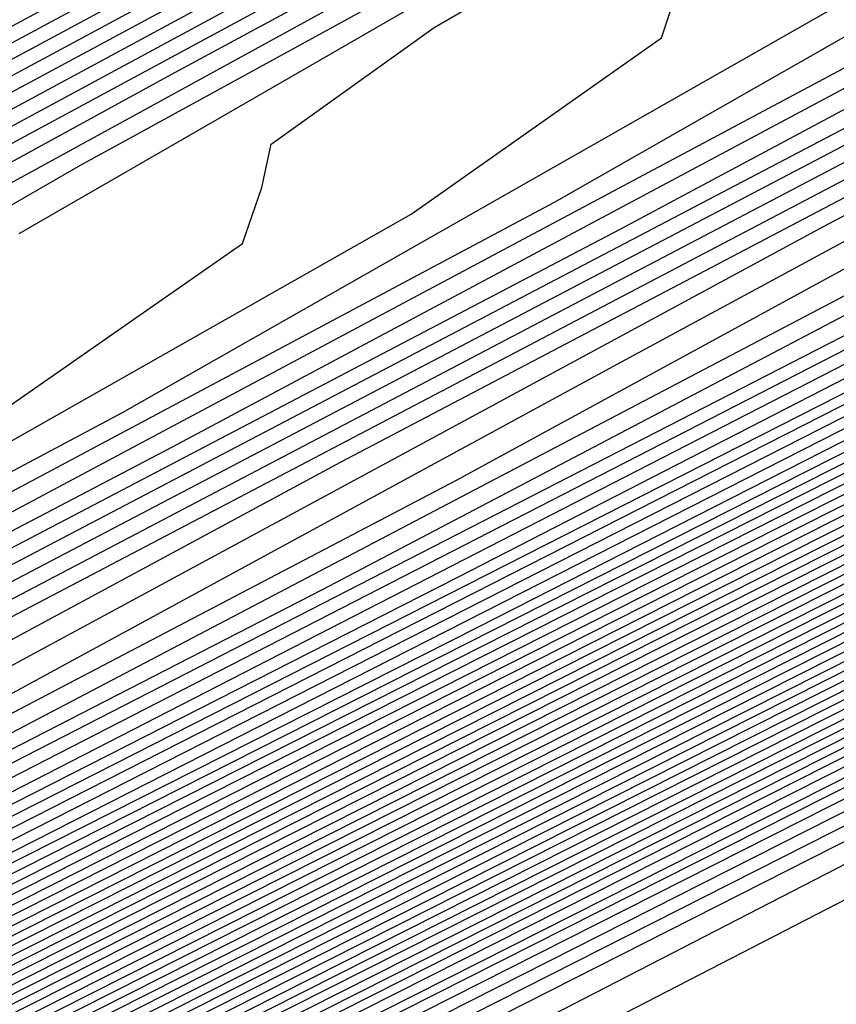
# Model space of a CAD drawing. Extents: x 3249832 to 3255657, y 13789405 to 13793316.
# Tile 518 of 656: x 3254744.72 to 3254746.1, y 13790603.01 to 13790604.67. Entities that reach past the tile are written whole.
import ezdxf

# ---------------------------------------------------------------- set-up
doc = ezdxf.new("R2010")
doc.units = 0
doc.header["$LTSCALE"] = 100
doc.header["$MEASUREMENT"] = 0
for name, color, linetype in [('GRATIO_CON', 10, 'CONTINUOUS'), ('GRATIO_ICON', 7, 'CONTINUOUS'), ('TARGETS_EAST', 7, 'CONTINUOUS')]:
    doc.layers.add(name, color=color, linetype=linetype)

# ---------------------------------------------------------------- blocks, each defined once
blk = doc.blocks.new('Gratio_032316_contours')
at = {"layer": 'GRATIO_CON', "color": 1, "linetype": 'Continuous', "flags": 128}
for points in [[(3254683.6989, 13790572.2469), (3254696.2032, 13790578.3589), (3254706.8246, 13790583.566), (3254712.7593, 13790586.4789), (3254714.9457, 13790587.5545), (3254715.2583, 13790587.7108), (3254715.2588, 13790587.7131), (3254715.2597, 13790587.7142), (3254715.2608, 13790587.7142), (3254715.4392, 13790587.7994), (3254716.6808, 13790588.4013), (3254720.0486, 13790590.0376), (3254726.0729, 13790592.9684), (3254733.1528, 13790596.423), (3254739.1543, 13790599.3726), (3254742.478, 13790601.0454), (3254743.6606, 13790601.6961), (3254743.7731, 13790601.8359), (3254743.968, 13790602.0204), (3254745.7228, 13790602.9823), (3254750.5964, 13790605.4984), (3254759.3952, 13790609.9692), (3254769.9155, 13790615.2897), (3254779.2011, 13790619.9784)], [(3254685.0569, 13790572.928), (3254697.0206, 13790578.7757), (3254707.1829, 13790583.7577), (3254712.8609, 13790586.5447), (3254714.9528, 13790587.5738), (3254715.2519, 13790587.7234), (3254715.2526, 13790587.7256), (3254715.2535, 13790587.7267), (3254715.2546, 13790587.7269), (3254715.4116, 13790587.8019), (3254716.504, 13790588.3314), (3254719.4671, 13790589.7711), (3254724.7673, 13790592.3496), (3254730.9962, 13790595.389), (3254736.2764, 13790597.9841), (3254739.2006, 13790599.4558), (3254740.241, 13790600.0283), (3254740.3401, 13790600.1513), (3254740.5571, 13790600.3366), (3254742.4197, 13790601.3437), (3254747.5727, 13790603.994), (3254756.8668, 13790608.711), (3254767.9759, 13790614.3273), (3254777.7802, 13790619.2776)], [(3254687.7729, 13790574.2901), (3254698.6554, 13790579.6094), (3254707.8993, 13790584.1411), (3254713.0642, 13790586.6762), (3254714.9671, 13790587.6123), (3254715.2393, 13790587.7484), (3254715.24, 13790587.7505), (3254715.241, 13790587.7518), (3254715.2422, 13790587.7521), (3254715.3565, 13790587.8068), (3254716.1504, 13790588.1917), (3254718.3039, 13790589.238), (3254722.156, 13790591.112), (3254726.683, 13790593.3209), (3254730.5206, 13790595.207), (3254732.6458, 13790596.2766), (3254733.4019, 13790596.6927), (3254733.4739, 13790596.7821), (3254733.7351, 13790596.969), (3254735.8135, 13790598.0666), (3254741.5253, 13790600.9852), (3254751.8099, 13790606.1945), (3254764.0967, 13790612.4024), (3254774.9383, 13790617.8759)], [(3254689.131, 13790574.9712), (3254699.4729, 13790580.0262), (3254708.2575, 13790584.3328), (3254713.1658, 13790586.742), (3254714.9742, 13790587.6316), (3254715.2329, 13790587.761), (3254715.2337, 13790587.763), (3254715.2348, 13790587.7643), (3254715.2359, 13790587.7648), (3254715.3289, 13790587.8092), (3254715.9737, 13790588.1218), (3254717.7224, 13790588.9714), (3254720.8504, 13790590.4932), (3254724.5264, 13790592.2869), (3254727.6426, 13790593.8185), (3254729.3684, 13790594.687), (3254729.9824, 13790595.0249), (3254730.0409, 13790595.0975), (3254730.3242, 13790595.2852), (3254732.5104, 13790596.428), (3254738.5016, 13790599.4807), (3254749.2814, 13790604.9363), (3254762.1571, 13790611.44), (3254773.5174, 13790617.1751)], [(3254690.489, 13790575.6522), (3254700.2903, 13790580.443), (3254708.6157, 13790584.5245), (3254713.2674, 13790586.8077), (3254714.9813, 13790587.6509), (3254715.2266, 13790587.7735), (3254715.2275, 13790587.7755), (3254715.2286, 13790587.7768), (3254715.2297, 13790587.7774), (3254715.3013, 13790587.8117), (3254715.7969, 13790588.0519), (3254717.1408, 13790588.7049), (3254719.5447, 13790589.8744), (3254722.3699, 13790591.2529), (3254724.7647, 13790592.4299), (3254726.091, 13790593.0974), (3254726.5629, 13790593.3571), (3254726.6078, 13790593.4129), (3254726.9132, 13790593.6014), (3254729.2072, 13790594.7894), (3254735.4779, 13790597.9763), (3254746.753, 13790603.6781), (3254760.2175, 13790610.4776), (3254772.0965, 13790616.4743)], [(3254744.2245, 13790602.4199), (3254758.2779, 13790609.5152), (3254770.6755, 13790615.7735), (3254778.4112, 13790619.6827)], [(3254687.5981, 13790574.316), (3254694.5631, 13790577.6954), (3254702.7425, 13790581.6935), (3254709.6903, 13790585.0996), (3254713.5723, 13790587.005), (3254715.0027, 13790587.7087), (3254715.2076, 13790587.8111), (3254715.2155, 13790587.8162), (3254715.2646, 13790587.8408), (3254715.3952, 13790587.9046), (3254715.6275, 13790588.0179), (3254715.8997, 13790588.1512), (3254716.1297, 13790588.2654), (3254716.6303, 13790588.5199), (3254719.2939, 13790589.8681), (3254726.4082, 13790593.462), (3254739.168, 13790599.9031), (3254754.3988, 13790607.5903), (3254767.8337, 13790614.3719), (3254776.2164, 13790618.6078)], [(3254651.0069, 13790556.9616), (3254655.5123, 13790559.1072), (3254661.3217, 13790561.894), (3254668.1197, 13790565.1602), (3254674.8023, 13790568.3631), (3254680.0684, 13790570.8643), (3254683.1747, 13790572.3015), (3254685.6089, 13790573.4148), (3254689.4165, 13790575.2204), (3254695.9211, 13790578.3765), (3254703.5599, 13790582.1103), (3254710.0485, 13790585.2913), (3254713.674, 13790587.0708), (3254715.0098, 13790587.728), (3254715.2012, 13790587.8237), (3254715.5767, 13790588.0145), (3254718.1988, 13790589.3384), (3254725.3135, 13790592.9288), (3254738.0825, 13790599.3724), (3254753.3307, 13790607.0675), (3254766.7985, 13790613.8657), (3254775.2332, 13790618.1281)], [(3254651.9652, 13790557.4392), (3254656.6382, 13790559.6653), (3254662.6638, 13790562.5558), (3254669.7147, 13790565.9438), (3254676.6453, 13790569.2668), (3254682.1055, 13790571.8639), (3254685.3036, 13790573.3493), (3254687.6804, 13790574.4392), (3254691.2349, 13790576.1249), (3254697.2791, 13790579.0576), (3254704.3773, 13790582.5271), (3254710.4067, 13790585.483), (3254713.7756, 13790587.1366), (3254715.0169, 13790587.7472), (3254715.1948, 13790587.8363), (3254715.5637, 13790588.0238), (3254718.1399, 13790589.3246), (3254725.1298, 13790592.8522), (3254737.6771, 13790599.1838), (3254752.6727, 13790606.7516), (3254765.9448, 13790613.4511), (3254774.3039, 13790617.6754)], [(3254652.9236, 13790557.9168), (3254657.7641, 13790560.2233), (3254664.0059, 13790563.2177), (3254671.3097, 13790566.7274), (3254678.4883, 13790570.1706), (3254684.1427, 13790572.8635), (3254687.4325, 13790574.3972), (3254689.7518, 13790575.4635), (3254693.0532, 13790577.0293), (3254698.6371, 13790579.7386), (3254705.1948, 13790582.9439), (3254710.7649, 13790585.6747), (3254713.8772, 13790587.2023), (3254715.024, 13790587.7665), (3254715.1884, 13790587.8489), (3254715.5508, 13790588.0331), (3254718.0809, 13790589.3107), (3254724.9462, 13790592.7755), (3254737.2717, 13790598.9953), (3254752.0148, 13790606.4357), (3254765.0911, 13790613.0365), (3254773.3746, 13790617.2228)], [(3254651.3, 13790557.2133), (3254654.8403, 13790558.872), (3254660.0158, 13790561.3394), (3254666.6901, 13790564.5414), (3254674.4997, 13790568.2945), (3254682.1743, 13790571.9781), (3254688.2171, 13790574.8626), (3254691.6904, 13790576.4929), (3254693.8947, 13790577.5121), (3254696.69, 13790578.8381), (3254701.3532, 13790581.1008), (3254706.8296, 13790583.7776), (3254711.4814, 13790586.0581), (3254714.0805, 13790587.3339), (3254715.0382, 13790587.8051), (3254715.1756, 13790587.8741), (3254715.5248, 13790588.0517), (3254717.9631, 13790589.2831), (3254724.5788, 13790592.6221), (3254736.4608, 13790598.6182), (3254750.699, 13790605.8039), (3254763.3837, 13790612.2073), (3254771.5159, 13790616.3175)], [(3254652.1439, 13790557.6356), (3254655.7986, 13790559.3495), (3254661.1417, 13790561.8975), (3254668.0321, 13790565.2032), (3254676.0946, 13790569.078), (3254684.0173, 13790572.8819), (3254690.2542, 13790575.8622), (3254693.8193, 13790577.5407), (3254695.9661, 13790578.5364), (3254698.5083, 13790579.7426), (3254702.7112, 13790581.7819), (3254707.647, 13790584.1944), (3254711.8396, 13790586.2498), (3254714.1821, 13790587.3996), (3254715.0454, 13790587.8244), (3254715.1692, 13790587.8867), (3254715.5119, 13790588.061), (3254717.9042, 13790589.2693), (3254724.3952, 13790592.5454), (3254736.0554, 13790598.4297), (3254750.0411, 13790605.488), (3254762.53, 13790611.7927), (3254770.5866, 13790615.8649), (3254774.8217, 13790618.021)], [(3254692.2914, 13790576.8618), (3254695.9482, 13790578.5886), (3254698.0375, 13790579.5607), (3254700.3267, 13790580.647), (3254704.0693, 13790582.4629), (3254708.4644, 13790584.6112), (3254712.1978, 13790586.4415), (3254714.2838, 13790587.4654), (3254715.0525, 13790587.8436), (3254715.1628, 13790587.899), (3254715.1638, 13790587.9005), (3254715.1651, 13790587.902), (3254715.1662, 13790587.9033), (3254715.5018, 13790588.0733), (3254717.8471, 13790589.2573), (3254724.2124, 13790592.4695), (3254735.6502, 13790598.2414), (3254749.3832, 13790605.1722), (3254761.6763, 13790611.3781), (3254769.6572, 13790615.4123), (3254773.9041, 13790617.5743)], [(3254687.7034, 13790574.6894), (3254694.3286, 13790577.8614), (3254698.0771, 13790579.6365), (3254700.109, 13790580.5851), (3254702.1451, 13790581.5514), (3254705.4273, 13790583.144), (3254709.2818, 13790585.0281), (3254712.556, 13790586.6332), (3254714.3854, 13790587.5311), (3254715.0596, 13790587.8629), (3254715.1564, 13790587.9115), (3254715.1574, 13790587.913), (3254715.1587, 13790587.9145), (3254715.1597, 13790587.9158), (3254715.4888, 13790588.0826), (3254717.7882, 13790589.2435), (3254724.0287, 13790592.3929), (3254735.2448, 13790598.0529), (3254748.7253, 13790604.8563), (3254760.8226, 13790610.9635), (3254768.7279, 13790614.9597), (3254772.9866, 13790617.1276)], [(3254691.3894, 13790576.4969), (3254698.4029, 13790579.8606), (3254702.3349, 13790581.7322), (3254704.2518, 13790582.6337), (3254705.7818, 13790583.3603), (3254708.1433, 13790584.5061), (3254710.9167, 13790585.8617), (3254713.2724, 13790587.0166), (3254714.5887, 13790587.6627), (3254715.0738, 13790587.9014), (3254715.1436, 13790587.9366), (3254715.1446, 13790587.938), (3254715.1458, 13790587.9395), (3254715.1469, 13790587.941), (3254715.4628, 13790588.1013), (3254717.6703, 13790589.2159), (3254723.6614, 13790592.2395), (3254734.4339, 13790597.6758), (3254747.4094, 13790604.2245), (3254759.1152, 13790610.1344), (3254766.8692, 13790614.0544), (3254771.1515, 13790616.2343)], [(3254684.0695, 13790572.9958), (3254693.2324, 13790577.4007), (3254700.4401, 13790580.8601), (3254704.4638, 13790582.78), (3254706.3233, 13790583.658), (3254707.6001, 13790584.2647), (3254709.5014, 13790585.1872), (3254711.7343, 13790586.2788), (3254713.6314, 13790587.2092), (3254714.6921, 13790587.7304), (3254715.0837, 13790587.9238), (3254715.1405, 13790587.9531), (3254715.4499, 13790588.1105), (3254717.6114, 13790589.2021), (3254723.4777, 13790592.1629), (3254734.0285, 13790597.4873), (3254746.7515, 13790603.9086), (3254758.2615, 13790609.7198), (3254765.9399, 13790613.6018), (3254770.2339, 13790615.7876), (3254772.3576, 13790616.8983)], [(3254685.6645, 13790573.7793), (3254695.0754, 13790578.3044), (3254702.4773, 13790581.8597), (3254706.5928, 13790583.8279), (3254708.3947, 13790584.6823), (3254709.4185, 13790585.1691), (3254710.8594, 13790585.8683), (3254712.5517, 13790586.6956), (3254713.9896, 13790587.4009), (3254714.7937, 13790587.7962), (3254715.0908, 13790587.9432), (3254715.1341, 13790587.9658), (3254715.4369, 13790588.1198), (3254717.5524, 13790589.1883), (3254723.294, 13790592.0862), (3254733.6231, 13790597.2988), (3254746.0936, 13790603.5927), (3254757.4078, 13790609.3052), (3254765.0105, 13790613.1491), (3254769.3164, 13790615.3409), (3254771.4825, 13790616.4728)], [(3254687.2595, 13790574.5629), (3254696.9184, 13790579.2082), (3254704.5144, 13790582.8593), (3254708.7217, 13790584.8757), (3254710.4661, 13790585.7067), (3254711.2369, 13790586.0736), (3254712.2174, 13790586.5494), (3254713.3691, 13790587.1124), (3254714.3478, 13790587.5926), (3254714.8953, 13790587.862), (3254715.0978, 13790587.9625), (3254715.1276, 13790587.9785), (3254715.4239, 13790588.1292), (3254717.4935, 13790589.1745), (3254723.1104, 13790592.0095), (3254733.2176, 13790597.1102), (3254745.4357, 13790603.2768), (3254756.5541, 13790608.8906), (3254764.0812, 13790612.6965), (3254768.3988, 13790614.8943), (3254770.6075, 13790616.0472), (3254771.7108, 13790616.6657)], [(3254690.4495, 13790576.13), (3254700.6044, 13790581.0157), (3254708.5888, 13790584.8585), (3254712.9795, 13790586.9715), (3254714.609, 13790587.7553), (3254714.8736, 13790587.8824), (3254714.9335, 13790587.9115), (3254715.004, 13790587.9462), (3254715.0642, 13790587.9761), (3254715.0986, 13790587.9937), (3254715.112, 13790588.0013), (3254715.1148, 13790588.0038), (3254715.3979, 13790588.1479), (3254717.3756, 13790589.147), (3254722.743, 13790591.8562), (3254732.4068, 13790596.7332), (3254744.1198, 13790602.645), (3254754.8468, 13790608.0614), (3254762.2225, 13790611.7913), (3254766.5637, 13790614.0009), (3254768.8573, 13790615.1961), (3254770.0169, 13790615.8415), (3254770.6619, 13790616.237), (3254771.3382, 13790616.6417)], [(3254691.3246, 13790576.5671), (3254701.2561, 13790581.3455), (3254709.0349, 13790585.09), (3254713.3077, 13790587.1475), (3254714.8826, 13790587.9066), (3254715.1084, 13790588.0164), (3254715.3849, 13790588.1572), (3254717.3167, 13790589.1332), (3254722.5594, 13790591.7795), (3254732.0013, 13790596.5446), (3254743.4619, 13790602.3291), (3254753.9931, 13790607.6468), (3254761.2932, 13790611.3386), (3254765.6461, 13790613.5543), (3254767.9823, 13790614.7706), (3254769.17, 13790615.4294), (3254769.8305, 13790615.8319), (3254770.5233, 13790616.2441), (3254771.6468, 13790616.8582)], [(3254692.0922, 13790576.9523), (3254701.7295, 13790581.5891), (3254709.2424, 13790585.2057), (3254713.3647, 13790587.1907), (3254714.8842, 13790587.9231), (3254715.102, 13790588.0291), (3254715.3719, 13790588.1666), (3254717.2577, 13790589.1194), (3254722.3757, 13790591.7029), (3254731.5959, 13790596.3561), (3254742.804, 13790602.0133), (3254753.1394, 13790607.2322), (3254760.3638, 13790610.886), (3254764.7286, 13790613.1076), (3254767.1072, 13790614.345), (3254768.3231, 13790615.0173), (3254768.9992, 13790615.4268), (3254769.7083, 13790615.8466), (3254770.8588, 13790616.474), (3254772.2008, 13790617.2017)], [(3254683.086, 13790572.6396), (3254692.8597, 13790577.3375), (3254702.2029, 13790581.8327), (3254709.4499, 13790585.3213), (3254713.4218, 13790587.234), (3254714.8858, 13790587.9396), (3254715.0956, 13790588.0417), (3254715.359, 13790588.1759), (3254717.1988, 13790589.1056), (3254722.192, 13790591.6262), (3254731.1905, 13790596.1676), (3254742.1461, 13790601.6974), (3254752.2857, 13790606.8176), (3254759.4345, 13790610.4334), (3254763.811, 13790612.6609), (3254766.2321, 13790613.9195), (3254767.4761, 13790614.6052), (3254768.1678, 13790615.0216), (3254768.8934, 13790615.4491), (3254770.0708, 13790616.0899), (3254771.4446, 13790616.8335)], [(3254685.0376, 13790573.6106), (3254694.3948, 13790578.1075), (3254703.1496, 13790582.3192), (3254709.8648, 13790585.5517), (3254713.5359, 13790587.3196), (3254714.8889, 13790587.9721), (3254715.0828, 13790588.0668), (3254715.333, 13790588.1946), (3254717.0809, 13790589.0781), (3254721.8247, 13790591.4729), (3254730.3796, 13790595.7905), (3254740.8302, 13790601.0656), (3254750.5783, 13790605.9885), (3254757.5758, 13790609.5281), (3254761.9759, 13790611.7676), (3254764.482, 13790613.0684), (3254765.7823, 13790613.781), (3254766.5051, 13790614.2114), (3254767.2635, 13790614.6541), (3254768.4947, 13790615.3216), (3254769.9322, 13790616.0971), (3254771.1334, 13790616.7816)], [(3254686.0134, 13790574.0961), (3254695.1623, 13790578.4926), (3254703.623, 13790582.5627), (3254710.0723, 13790585.6672), (3254713.5929, 13790587.3627), (3254714.8905, 13790587.9885), (3254715.0765, 13790588.0794), (3254715.32, 13790588.2039), (3254717.022, 13790589.0643), (3254721.641, 13790591.3962), (3254729.9742, 13790595.602), (3254740.1723, 13790600.7497), (3254749.7246, 13790605.5739), (3254756.6465, 13790609.0755), (3254761.0584, 13790611.3209), (3254763.6069, 13790612.6429), (3254764.9354, 13790613.3689), (3254765.6738, 13790613.8062), (3254766.4486, 13790614.2565), (3254767.7067, 13790614.9375), (3254769.176, 13790615.729), (3254770.4045, 13790616.4267), (3254771.0551, 13790616.8757), (3254771.2495, 13790617.1191)], [(3254739.5144, 13790600.4338), (3254748.8709, 13790605.1593), (3254755.7171, 13790608.6229), (3254760.1408, 13790610.8742), (3254762.7318, 13790612.2173), (3254764.0885, 13790612.9569), (3254764.8424, 13790613.4011), (3254765.6337, 13790613.859), (3254766.9187, 13790614.5533), (3254768.4198, 13790615.3608), (3254769.6756, 13790616.0718), (3254770.3419, 13790616.5275), (3254770.5426, 13790616.7724), (3254770.5188, 13790616.9018), (3254770.4948, 13790617.0077), (3254770.6285, 13790617.1688), (3254771.0611, 13790617.4608), (3254771.8874, 13790617.9361)], [(3254738.8565, 13790600.1179), (3254748.0172, 13790604.7447), (3254754.7878, 13790608.1702), (3254759.2232, 13790610.4276), (3254761.8567, 13790611.7918), (3254763.2415, 13790612.5448), (3254764.011, 13790612.9959), (3254764.8187, 13790613.4615), (3254766.1307, 13790614.1692), (3254767.6636, 13790614.9926), (3254768.9467, 13790615.7168), (3254769.6287, 13790616.1793), (3254769.8357, 13790616.4257), (3254769.8135, 13790616.5541), (3254769.7906, 13790616.6591), (3254769.9282, 13790616.8212), (3254770.3706, 13790617.1177), (3254771.2146, 13790617.6021)], [(3254737.5406, 13790599.4861), (3254746.3098, 13790603.9155), (3254752.9291, 13790607.265), (3254757.3881, 13790609.5342), (3254760.1066, 13790610.9407), (3254761.5477, 13790611.7206), (3254762.3483, 13790612.1857), (3254763.1888, 13790612.6665), (3254764.5547, 13790613.4009), (3254766.1512, 13790614.2562), (3254767.4889, 13790615.007), (3254768.2023, 13790615.4828), (3254768.422, 13790615.7322), (3254768.4029, 13790615.8587), (3254768.3822, 13790615.9618), (3254768.5277, 13790616.1259), (3254768.9896, 13790616.4314), (3254769.8689, 13790616.934), (3254771.0696, 13790617.5904)], [(3254736.8827, 13790599.1702), (3254745.4561, 13790603.5009), (3254751.9998, 13790606.8123), (3254756.4706, 13790609.0875), (3254759.2315, 13790610.5151), (3254760.7008, 13790611.3085), (3254761.517, 13790611.7805), (3254762.3739, 13790612.269), (3254763.7666, 13790613.0167), (3254765.395, 13790613.888), (3254766.76, 13790614.6521), (3254767.489, 13790615.1346), (3254767.7151, 13790615.3855), (3254767.6976, 13790615.511), (3254767.678, 13790615.6132), (3254767.8274, 13790615.7783), (3254768.2991, 13790616.0883), (3254769.1961, 13790616.6), (3254770.4206, 13790617.269), (3254771.8246, 13790618.0255)], [(3254744.6024, 13790603.0863), (3254751.0704, 13790606.3597), (3254755.553, 13790608.6409), (3254758.3565, 13790610.0896), (3254759.8538, 13790610.8964), (3254760.6856, 13790611.3754), (3254761.559, 13790611.8714), (3254762.9786, 13790612.6326), (3254764.6388, 13790613.5198), (3254766.0311, 13790614.2972), (3254766.7758, 13790614.7864), (3254767.0083, 13790615.0388), (3254766.9923, 13790615.1633), (3254766.9738, 13790615.2646), (3254767.1272, 13790615.4307), (3254767.6086, 13790615.7452), (3254768.5233, 13790616.266), (3254769.7716, 13790616.9476), (3254771.2028, 13790617.7187)], [(3254743.7487, 13790602.6718), (3254750.1411, 13790605.9071), (3254754.6355, 13790608.1942), (3254757.4814, 13790609.664), (3254759.0069, 13790610.4843), (3254759.8542, 13790610.9703), (3254760.744, 13790611.4739), (3254762.1906, 13790612.2484), (3254763.8826, 13790613.1516), (3254765.3021, 13790613.9423), (3254766.0626, 13790614.4381), (3254766.3014, 13790614.692), (3254766.287, 13790614.8156), (3254766.2696, 13790614.916), (3254766.4269, 13790615.083), (3254766.9181, 13790615.402), (3254767.8505, 13790615.932), (3254769.1226, 13790616.6262), (3254770.5809, 13790617.4119), (3254772.0656, 13790618.2145)], [(3254742.0413, 13790601.8426), (3254748.2824, 13790605.0018), (3254752.8004, 13790607.3009), (3254755.7312, 13790608.8129), (3254757.3131, 13790609.6601), (3254758.1915, 13790610.16), (3254759.1142, 13790610.6789), (3254760.6146, 13790611.4801), (3254762.3701, 13790612.4152), (3254763.8443, 13790613.2324), (3254764.6362, 13790613.7417), (3254764.8877, 13790613.9986), (3254764.8764, 13790614.1202), (3254764.8612, 13790614.2188), (3254765.0263, 13790614.3878), (3254765.5371, 13790614.7158), (3254766.5049, 13790615.2639), (3254767.8246, 13790615.9835), (3254769.3373, 13790616.7983), (3254770.8773, 13790617.6307), (3254772.2533, 13790618.3962)], [(3254741.1877, 13790601.428), (3254747.3531, 13790604.5492), (3254751.8828, 13790606.8542), (3254754.8562, 13790608.3874), (3254756.4662, 13790609.248), (3254757.3602, 13790609.7548), (3254758.2992, 13790610.2814), (3254759.8265, 13790611.096), (3254761.6139, 13790612.047), (3254763.1154, 13790612.8775), (3254763.923, 13790613.3934), (3254764.1808, 13790613.6518), (3254764.1711, 13790613.7725), (3254764.157, 13790613.8702), (3254764.3261, 13790614.0402), (3254764.8466, 13790614.3727), (3254765.832, 13790614.9299), (3254767.1756, 13790615.6621), (3254768.7154, 13790616.4915), (3254770.2831, 13790617.3387), (3254771.6841, 13790618.1175)], [(3254740.334, 13790601.0134), (3254746.4237, 13790604.0966), (3254750.9652, 13790606.4075), (3254753.9811, 13790607.9618), (3254755.6192, 13790608.8359), (3254756.5288, 13790609.3497), (3254757.4843, 13790609.8838), (3254759.0385, 13790610.7119), (3254760.8577, 13790611.6788), (3254762.3865, 13790612.5226), (3254763.2098, 13790613.0452), (3254763.474, 13790613.3051), (3254763.4658, 13790613.4247), (3254763.4529, 13790613.5216), (3254763.6258, 13790613.6925), (3254764.1561, 13790614.0295), (3254765.1592, 13790614.5958), (3254766.5266, 13790615.3407), (3254768.0936, 13790616.1847), (3254769.689, 13790617.0468), (3254771.1149, 13790617.8388)], [(3254739.4803, 13790600.5988), (3254745.4944, 13790603.644), (3254750.0477, 13790605.9608), (3254753.106, 13790607.5363), (3254754.7723, 13790608.4238), (3254755.6974, 13790608.9446), (3254756.6694, 13790609.4863), (3254758.2505, 13790610.3277), (3254760.1015, 13790611.3106), (3254761.6576, 13790612.1677), (3254762.4966, 13790612.697), (3254762.7671, 13790612.9584), (3254762.7605, 13790613.077), (3254762.7487, 13790613.173), (3254762.9255, 13790613.3449), (3254763.4656, 13790613.6864), (3254764.4864, 13790614.2618), (3254765.8776, 13790615.0193), (3254767.4717, 13790615.8779), (3254769.0948, 13790616.7549), (3254770.5457, 13790617.5601), (3254771.6165, 13790618.2016)], [(3254743.6357, 13790602.7387), (3254748.2126, 13790605.0675), (3254751.3559, 13790606.6852), (3254753.0785, 13790607.5996), (3254754.0347, 13790608.1343), (3254755.0395, 13790608.6913), (3254756.6745, 13790609.5594), (3254758.5891, 13790610.5742), (3254760.1998, 13790611.4578), (3254761.0701, 13790612.0005), (3254761.3534, 13790612.2649), (3254761.3499, 13790612.3816), (3254761.3403, 13790612.4757), (3254761.525, 13790612.6497), (3254762.0846, 13790613.0001), (3254763.1408, 13790613.5938), (3254764.5796, 13790614.3765), (3254766.2281, 13790615.2643), (3254767.9065, 13790616.171), (3254769.4072, 13790617.0027), (3254770.5158, 13790617.6634), (3254771.0877, 13790618.0867)], [(3254742.7064, 13790602.2861), (3254747.295, 13790604.6208), (3254750.4808, 13790606.2596), (3254752.2315, 13790607.1876), (3254753.2034, 13790607.7292), (3254754.2245, 13790608.2938), (3254755.8864, 13790609.1753), (3254757.8329, 13790610.206), (3254759.4708, 13790611.1029), (3254760.3569, 13790611.6523), (3254760.6465, 13790611.9182), (3254760.6446, 13790612.0339), (3254760.6361, 13790612.1271), (3254760.8247, 13790612.302), (3254761.3941, 13790612.657), (3254762.468, 13790613.2597), (3254763.9305, 13790614.0551), (3254765.6062, 13790614.9575), (3254767.3123, 13790615.8791), (3254768.838, 13790616.724), (3254769.9655, 13790617.3943), (3254770.5479, 13790617.8222)], [(3254741.777, 13790601.8334), (3254746.3775, 13790604.1742), (3254749.6057, 13790605.8341), (3254751.3846, 13790606.7755), (3254752.372, 13790607.324), (3254753.4096, 13790607.8962), (3254755.0984, 13790608.7911), (3254757.0767, 13790609.8378), (3254758.7419, 13790610.748), (3254759.6437, 13790611.3041), (3254759.9396, 13790611.5714), (3254759.9393, 13790611.6862), (3254759.9319, 13790611.7785), (3254760.1244, 13790611.9544), (3254760.7036, 13790612.3139), (3254761.7952, 13790612.9257), (3254763.2815, 13790613.7338), (3254764.9844, 13790614.6507), (3254766.7182, 13790615.5871), (3254768.2688, 13790616.4452), (3254769.4152, 13790617.1251), (3254770.0082, 13790617.5577), (3254770.1871, 13790617.7969)], [(3254740.8477, 13790601.3808), (3254745.4599, 13790603.7275), (3254748.7307, 13790605.4085), (3254750.5377, 13790606.3634), (3254751.5407, 13790606.9189), (3254752.5947, 13790607.4987), (3254754.3104, 13790608.407), (3254756.3205, 13790609.4696), (3254758.013, 13790610.3931), (3254758.9305, 13790610.9559), (3254759.2328, 13790611.2247), (3254759.234, 13790611.3385), (3254759.2277, 13790611.4299), (3254759.4242, 13790611.6068), (3254760.0131, 13790611.9707), (3254761.1223, 13790612.5917), (3254762.6325, 13790613.4124), (3254764.3625, 13790614.3439), (3254766.124, 13790615.2952), (3254767.6996, 13790616.1665), (3254768.8649, 13790616.856), (3254769.4684, 13790617.2932), (3254769.6516, 13790617.5333), (3254769.6291, 13790617.6629)], [(3254743.6248, 13790602.8341), (3254746.9805, 13790604.5574), (3254748.8439, 13790605.5392), (3254749.8779, 13790606.1086), (3254750.9648, 13790606.7037), (3254752.7344, 13790607.6387), (3254754.8081, 13790608.7333), (3254756.5552, 13790609.6833), (3254757.5041, 13790610.2594), (3254757.819, 13790610.5312), (3254757.8234, 13790610.6431), (3254757.8193, 13790610.7327), (3254758.0236, 13790610.9115), (3254758.6321, 13790611.2845), (3254759.7767, 13790611.9236), (3254761.3345, 13790612.7696), (3254763.1189, 13790613.7303)], [(3254742.7072, 13790602.3875), (3254746.1055, 13790604.1319), (3254747.9969, 13790605.1271), (3254749.0466, 13790605.7035), (3254750.1499, 13790606.3062), (3254751.9464, 13790607.2546), (3254754.0519, 13790608.3651), (3254755.8263, 13790609.3284), (3254756.7909, 13790609.9112), (3254757.1122, 13790610.1845), (3254757.1181, 13790610.2954), (3254757.1151, 13790610.3841), (3254757.3234, 13790610.5639), (3254757.9416, 13790610.9413), (3254759.1039, 13790611.5896), (3254760.6855, 13790612.4482), (3254762.497, 13790613.4235)], [(3254741.7897, 13790601.9408), (3254745.2304, 13790603.7063), (3254747.15, 13790604.715), (3254748.2152, 13790605.2983), (3254749.3349, 13790605.9086), (3254751.1583, 13790606.8704), (3254753.2956, 13790607.9969), (3254755.0974, 13790608.9734), (3254756.0776, 13790609.563), (3254756.4053, 13790609.8378), (3254756.4128, 13790609.9477), (3254756.4109, 13790610.0355), (3254756.6231, 13790610.2163), (3254757.2511, 13790610.5982), (3254758.4311, 13790611.2555), (3254760.0365, 13790612.1268), (3254761.8752, 13790613.1167), (3254763.7473, 13790614.1275)], [(3254744.3553, 13790603.2808), (3254746.3031, 13790604.3029), (3254747.3839, 13790604.8932), (3254748.52, 13790605.5111), (3254750.3703, 13790606.4863), (3254752.5394, 13790607.6287), (3254754.3685, 13790608.6185), (3254755.3644, 13790609.2147), (3254755.6984, 13790609.4911), (3254755.7075, 13790609.6), (3254755.7067, 13790609.6869), (3254755.9228, 13790609.8686), (3254756.5606, 13790610.2551), (3254757.7583, 13790610.9215), (3254759.3875, 13790611.8054), (3254761.2533, 13790612.8099), (3254763.1532, 13790613.8356)], [(3254744.6092, 13790603.4787), (3254745.7211, 13790604.0829), (3254746.8901, 13790604.7161), (3254748.7943, 13790605.718), (3254751.027, 13790606.8923), (3254752.9106, 13790607.9087), (3254753.938, 13790608.5183), (3254754.2847, 13790608.7976), (3254754.2969, 13790608.9046), (3254754.2983, 13790608.9897), (3254754.5223, 13790609.1734), (3254755.1796, 13790609.5688), (3254756.4126, 13790610.2535), (3254758.0895, 13790611.1627), (3254760.0096, 13790612.1963), (3254761.9649, 13790613.2517), (3254763.7152, 13790614.2156)], [(3254743.7623, 13790603.0666), (3254744.8898, 13790603.6778), (3254746.0752, 13790604.3186), (3254748.0063, 13790605.3338), (3254750.2708, 13790606.5241), (3254752.1817, 13790607.5538), (3254753.2248, 13790608.1701), (3254753.5778, 13790608.4509), (3254753.5916, 13790608.5569), (3254753.5941, 13790608.641), (3254753.822, 13790608.8258), (3254754.4891, 13790609.2257), (3254755.7398, 13790609.9194), (3254757.4405, 13790610.8413), (3254759.3878, 13790611.8895), (3254761.3707, 13790612.9598), (3254763.1459, 13790613.9368)], [(3254744.0584, 13790603.2727), (3254745.2603, 13790603.921), (3254747.2182, 13790604.9497), (3254749.5146, 13790606.1559), (3254751.4528, 13790607.1989), (3254752.5116, 13790607.8218), (3254752.871, 13790608.1041), (3254752.8863, 13790608.2091), (3254752.8899, 13790608.2924), (3254753.1217, 13790608.4781), (3254753.7986, 13790608.8826), (3254755.067, 13790609.5854), (3254756.7914, 13790610.5199), (3254758.766, 13790611.5827), (3254760.7765, 13790612.6678), (3254762.5767, 13790613.6581)], [(3254744.4453, 13790603.5235), (3254746.4302, 13790604.5655), (3254748.7584, 13790605.7877), (3254750.7239, 13790606.8439), (3254751.7984, 13790607.4736), (3254752.1641, 13790607.7574), (3254752.1811, 13790607.8614), (3254752.1858, 13790607.9438), (3254752.4215, 13790608.1305), (3254753.1081, 13790608.5394), (3254754.3942, 13790609.2514), (3254756.1424, 13790610.1985), (3254758.1441, 13790611.2759), (3254760.1824, 13790612.3759), (3254762.0075, 13790613.3794), (3254763.3617, 13790614.1647)], [(3254742.8154, 13790602.7285), (3254744.8542, 13790603.7972), (3254747.246, 13790605.0513), (3254749.2661, 13790606.1341), (3254750.3719, 13790606.7771), (3254750.7504, 13790607.0639), (3254750.7705, 13790607.166), (3254750.7774, 13790607.2466), (3254751.0209, 13790607.4353), (3254751.7271, 13790607.8532), (3254753.0486, 13790608.5833), (3254754.8444, 13790609.5557), (3254756.9004, 13790610.6624), (3254758.9941, 13790611.792), (3254760.8691, 13790612.822), (3254762.261, 13790613.6265), (3254762.9913, 13790614.119)], [(3254744.0662, 13790603.4131), (3254746.4898, 13790604.6831), (3254748.5371, 13790605.7792), (3254749.6587, 13790606.4289), (3254750.0435, 13790606.7172), (3254750.0652, 13790606.8183), (3254750.0732, 13790606.898), (3254750.3207, 13790607.0876), (3254751.0366, 13790607.51), (3254752.3758, 13790608.2493), (3254754.1954, 13790609.2344), (3254756.2786, 13790610.3556), (3254758.3999, 13790611.5001), (3254760.2999, 13790612.5433), (3254761.7107, 13790613.3573), (3254762.4515, 13790613.8545)], [(3254743.2781, 13790603.029), (3254745.7336, 13790604.3149), (3254747.8082, 13790605.4243), (3254748.9455, 13790606.0807), (3254749.3367, 13790606.3705), (3254749.3599, 13790606.4706), (3254749.369, 13790606.5494), (3254749.6204, 13790606.74), (3254750.3461, 13790607.1669), (3254751.7029, 13790607.9152), (3254753.5464, 13790608.913), (3254755.6568, 13790610.0488), (3254757.8057, 13790611.2082), (3254759.7307, 13790612.2646), (3254761.1604, 13790613.0882), (3254761.9118, 13790613.59), (3254762.1548, 13790613.8433), (3254762.1473, 13790613.962), (3254762.1241, 13790614.0525), (3254762.2257, 13790614.1912), (3254762.5696, 13790614.4469)], [(3254742.4901, 13790602.6448), (3254744.9774, 13790603.9467), (3254747.0793, 13790605.0694), (3254748.2323, 13790605.7325), (3254748.6298, 13790606.0237), (3254748.6546, 13790606.1229), (3254748.6648, 13790606.2008), (3254748.9201, 13790606.3924), (3254749.6556, 13790606.8238), (3254751.0301, 13790607.5812), (3254752.8974, 13790608.5916), (3254755.0349, 13790609.742), (3254757.2116, 13790610.9162), (3254759.1615, 13790611.9859), (3254760.61, 13790612.8191), (3254761.372, 13790613.3255), (3254761.6193, 13790613.5797), (3254761.6129, 13790613.6976), (3254761.5904, 13790613.7874), (3254761.6941, 13790613.9265), (3254762.043, 13790614.1846), (3254762.7038, 13790614.6025)], [(3254743.4649, 13790603.2103), (3254745.6215, 13790604.3595), (3254746.8059, 13790605.036), (3254747.2161, 13790605.3303), (3254747.244, 13790605.4275), (3254747.2564, 13790605.5036), (3254747.5196, 13790605.6971), (3254748.2746, 13790606.1375), (3254749.6845, 13790606.9132), (3254751.5994, 13790607.9488), (3254753.7912, 13790609.1284), (3254756.0233, 13790610.3324), (3254758.0231, 13790611.4284), (3254759.5094, 13790612.2808), (3254760.2925, 13790612.7965), (3254760.5483, 13790613.0526), (3254760.5441, 13790613.1689), (3254760.523, 13790613.2572), (3254760.631, 13790613.3971), (3254760.9898, 13790613.6598), (3254761.668, 13790614.0874), (3254762.5216, 13790614.6037)], [(3254742.7087, 13790602.8421), (3254744.8926, 13790604.0046), (3254746.0927, 13790604.6878), (3254746.5092, 13790604.9835), (3254746.5387, 13790605.0798), (3254746.5522, 13790605.155), (3254746.8193, 13790605.3495), (3254747.5841, 13790605.7944), (3254749.0117, 13790606.5791), (3254750.9504, 13790607.6274), (3254753.1694, 13790608.8216), (3254755.4291, 13790610.0405), (3254757.4538, 13790611.1497), (3254758.9591, 13790612.0117), (3254759.7527, 13790612.532), (3254760.0128, 13790612.789), (3254760.0097, 13790612.9045), (3254759.9893, 13790612.9921), (3254760.0994, 13790613.1323), (3254760.4632, 13790613.3975), (3254761.1501, 13790613.8299), (3254762.0143, 13790614.3523), (3254762.8563, 13790614.8575)], [(3254744.1637, 13790603.6497), (3254745.3795, 13790604.3396), (3254745.8023, 13790604.6368), (3254745.8334, 13790604.7321), (3254745.848, 13790604.8063), (3254746.119, 13790605.0019), (3254746.8936, 13790605.4513), (3254748.3389, 13790606.2451), (3254750.3013, 13790607.3061), (3254752.5476, 13790608.5148), (3254754.8349, 13790609.7485), (3254756.8846, 13790610.871), (3254758.4088, 13790611.7426), (3254759.213, 13790612.2674), (3254759.4773, 13790612.5254), (3254759.4752, 13790612.6402), (3254759.4556, 13790612.7271), (3254759.5678, 13790612.8676), (3254759.9366, 13790613.1351), (3254760.6322, 13790613.5724), (3254761.5071, 13790614.101), (3254762.3594, 13790614.6123)], [(3254744.6662, 13790603.9913), (3254745.0955, 13790604.2901), (3254745.1281, 13790604.3844), (3254745.1438, 13790604.4577), (3254745.4188, 13790604.6542), (3254746.2031, 13790605.1081), (3254747.6661, 13790605.9111), (3254749.6523, 13790606.9847), (3254751.9257, 13790608.208), (3254754.2408, 13790609.4566), (3254756.3154, 13790610.5923), (3254757.8584, 13790611.4735), (3254758.6732, 13790612.0029), (3254758.9418, 13790612.2618), (3254758.9408, 13790612.3758), (3254758.9219, 13790612.462), (3254759.0362, 13790612.6029), (3254759.41, 13790612.8728), (3254760.1143, 13790613.3148), (3254760.9998, 13790613.8497), (3254761.8625, 13790614.3672), (3254762.5352, 13790614.7797)], [(3254744.0182, 13790603.959), (3254744.8221, 13790604.4219), (3254746.3204, 13790605.243), (3254748.3543, 13790606.3419), (3254750.682, 13790607.5944), (3254753.0525, 13790608.8727), (3254755.177, 13790610.0349), (3254756.7578, 13790610.9352), (3254757.5937, 13790611.4739), (3254757.8708, 13790611.7347), (3254757.872, 13790611.8471), (3254757.8545, 13790611.9318), (3254757.9731, 13790612.0735), (3254758.3568, 13790612.348), (3254759.0784, 13790612.7997), (3254759.9854, 13790613.347), (3254760.8686, 13790613.8768), (3254761.5575, 13790614.2991), (3254762.0343, 13790614.6161), (3254762.3196, 13790614.8531)], [(3254744.1316, 13790604.0787), (3254745.6476, 13790604.909), (3254747.7053, 13790606.0205), (3254750.0602, 13790607.2876), (3254752.4583, 13790608.5808), (3254754.6078, 13790609.7562)], [(3254743.4411, 13790603.7356), (3254744.9748, 13790604.5749), (3254747.0563, 13790605.6991), (3254749.4384, 13790606.9808), (3254751.8641, 13790608.2889), (3254754.0386, 13790609.4775)], [(3254744.302, 13790604.2409), (3254746.4073, 13790605.3777), (3254748.8165, 13790606.674), (3254751.27, 13790607.9969), (3254753.4694, 13790609.1987), (3254755.1068, 13790610.1278)], [(3254742.9564, 13790603.5729), (3254745.1093, 13790604.735), (3254747.5728, 13790606.0604), (3254750.0816, 13790607.4131), (3254752.331, 13790608.6413), (3254754.0062, 13790609.5896)], [(3254744.4603, 13790604.4136), (3254746.951, 13790605.7536), (3254749.4875, 13790607.1211), (3254751.7617, 13790608.3626), (3254753.4559, 13790609.3204)], [(3254743.8113, 13790604.0922), (3254746.3292, 13790605.4468), (3254748.8933, 13790606.8292), (3254751.1925, 13790608.0839), (3254752.9055, 13790609.0513), (3254753.8154, 13790609.6223)], [(3254743.1622, 13790603.7708), (3254745.7073, 13790605.14), (3254748.2992, 13790606.5373), (3254750.6233, 13790607.8052), (3254752.3552, 13790608.7822), (3254753.2756, 13790609.3578)], [(3254744.4636, 13790604.5264), (3254747.1108, 13790605.9534), (3254749.4849, 13790607.2478), (3254751.2546, 13790608.2439), (3254752.1961, 13790608.8288), (3254752.5159, 13790609.099), (3254752.5279, 13790609.2036), (3254752.5176, 13790609.2809), (3254752.6573, 13790609.4263)]]:
    blk.add_lwpolyline(points, dxfattribs=at)
at = {"layer": 'GRATIO_ICON', "color": 7, "linetype": 'Continuous', "flags": 128}
for points in [[(3254686.4149, 13790573.609), (3254697.838, 13790579.1925), (3254707.5411, 13790583.9494), (3254712.9625, 13790586.6105), (3254714.96, 13790587.593), (3254715.2456, 13790587.7359), (3254715.2463, 13790587.7381), (3254715.2473, 13790587.7393), (3254715.2484, 13790587.7395), (3254715.384, 13790587.8043), (3254716.3272, 13790588.2615), (3254718.8855, 13790589.5045), (3254723.4617, 13790591.7308), (3254728.8396, 13790594.355), (3254733.3985, 13790596.5955), (3254735.9232, 13790597.8662), (3254736.8215, 13790598.3605), (3254736.907, 13790598.4667), (3254737.1461, 13790598.6528), (3254739.1166, 13790599.7051), (3254744.549, 13790602.4896), (3254754.3383, 13790607.4528), (3254766.0363, 13790613.3649), (3254776.3593, 13790618.5768)], [(3254685.7798, 13790573.4116), (3254693.205, 13790577.0144), (3254701.9251, 13790581.2767), (3254709.3321, 13790584.9079), (3254713.4707, 13790586.9393), (3254714.9956, 13790587.6894), (3254715.2139, 13790587.7986), (3254715.2149, 13790587.8005), (3254715.2162, 13790587.8019), (3254715.2173, 13790587.8026), (3254715.2461, 13790587.8166), (3254715.4433, 13790587.9122), (3254715.9777, 13790588.1718), (3254716.9333, 13790588.637), (3254718.0552, 13790589.1862), (3254719.0038, 13790589.6573), (3254719.8847, 13790590.1096), (3254722.5847, 13790591.4891), (3254729.4359, 13790594.9632), (3254741.6976, 13790601.1604), (3254756.3385, 13790608.5526), (3254769.2546, 13790615.0727), (3254777.3138, 13790619.1453)], [(3254650.456, 13790556.7909), (3254653.8819, 13790558.3944), (3254658.8899, 13790560.7814), (3254665.348, 13790563.8795), (3254672.9047, 13790567.5109), (3254680.3313, 13790571.0744), (3254686.1799, 13790573.8631), (3254689.5614, 13790575.445), (3254691.8232, 13790576.4878), (3254694.8716, 13790577.9337), (3254699.9952, 13790580.4197), (3254706.0122, 13790583.3608), (3254711.1231, 13790585.8664), (3254713.9789, 13790587.2681), (3254715.0311, 13790587.7858), (3254715.182, 13790587.8615), (3254715.5378, 13790588.0424), (3254718.022, 13790589.2969), (3254724.7625, 13790592.6988), (3254736.8662, 13790598.8068), (3254751.3569, 13790606.1198), (3254764.2374, 13790612.6219), (3254772.4452, 13790616.7702)], [(3254689.5464, 13790575.5932), (3254696.3658, 13790578.861), (3254700.206, 13790580.6843), (3254702.1804, 13790581.6094), (3254703.9634, 13790582.4559), (3254706.7853, 13790583.8251), (3254710.0993, 13790585.4449), (3254712.9142, 13790586.8249), (3254714.487, 13790587.5969), (3254715.0667, 13790587.8821), (3254715.15, 13790587.924), (3254715.151, 13790587.9255), (3254715.1523, 13790587.927), (3254715.1533, 13790587.9284), (3254715.4758, 13790588.0919), (3254717.7293, 13790589.2297), (3254723.845, 13790592.3162), (3254734.8393, 13790597.8643), (3254748.0673, 13790604.5404), (3254759.9689, 13790610.549), (3254767.7985, 13790614.507), (3254772.069, 13790616.681)], [(3254688.8545, 13790575.3465), (3254698.7614, 13790580.112), (3254706.5516, 13790583.8589), (3254710.8506, 13790585.9236), (3254712.5376, 13790586.731), (3254713.0553, 13790586.9782), (3254713.5756, 13790587.2308), (3254714.1868, 13790587.5298), (3254714.7063, 13790587.7849), (3254714.9972, 13790587.9284), (3254715.1051, 13790587.9822), (3254715.1213, 13790587.9913), (3254715.4109, 13790588.1386), (3254717.4346, 13790589.1608), (3254722.9267, 13790591.9329), (3254732.8122, 13790596.9217), (3254744.7777, 13790602.9609), (3254755.7004, 13790608.476), (3254763.1518, 13790612.2439), (3254767.4812, 13790614.4476), (3254769.7324, 13790615.6217), (3254770.8638, 13790616.2536), (3254771.4933, 13790616.6422)], [(3254684.0618, 13790573.1252), (3254693.6273, 13790577.7228), (3254702.6763, 13790582.0764), (3254709.6574, 13790585.437), (3254713.4789, 13790587.2772), (3254714.8874, 13790587.9561), (3254715.0892, 13790588.0544), (3254715.346, 13790588.1853), (3254717.1399, 13790589.0918), (3254722.0083, 13790591.5495), (3254730.785, 13790595.979), (3254741.4882, 13790601.3815), (3254751.432, 13790606.4031), (3254758.5051, 13790609.9807), (3254762.8935, 13790612.2142), (3254765.357, 13790613.4939), (3254766.6292, 13790614.1931), (3254767.3365, 13790614.6165), (3254768.0785, 13790615.0516), (3254769.2828, 13790615.7057), (3254770.6884, 13790616.4653), (3254771.8624, 13790617.1365)], [(3254738.1985, 13790599.802), (3254747.1635, 13790604.3301), (3254753.8585, 13790607.7176), (3254758.3057, 13790609.9809), (3254760.9817, 13790611.3662), (3254762.3946, 13790612.1327), (3254763.1797, 13790612.5908), (3254764.0038, 13790613.064), (3254765.3427, 13790613.785), (3254766.9074, 13790614.6244), (3254768.2178, 13790615.3619), (3254768.9155, 13790615.831), (3254769.1289, 13790616.079), (3254769.1082, 13790616.2064), (3254769.0864, 13790616.3104), (3254769.228, 13790616.4736), (3254769.6801, 13790616.7746), (3254770.5417, 13790617.2681), (3254771.7187, 13790617.9118)], [(3254742.895, 13790602.2572), (3254749.2118, 13790605.4545), (3254753.7179, 13790607.7475), (3254756.6063, 13790609.2385), (3254758.16, 13790610.0722), (3254759.0229, 13790610.5651), (3254759.9291, 13790611.0764), (3254761.4026, 13790611.8643), (3254763.1263, 13790612.7834), (3254764.5732, 13790613.5873), (3254765.3494, 13790614.0899), (3254765.5945, 13790614.3453), (3254765.5817, 13790614.4679), (3254765.5654, 13790614.5674), (3254765.7266, 13790614.7354), (3254766.2276, 13790615.0589), (3254767.1777, 13790615.5979), (3254768.4736, 13790616.3048), (3254769.9591, 13790617.1051), (3254771.4714, 13790617.9226)], [(3254744.5651, 13790603.1913), (3254749.1301, 13790605.5142), (3254752.231, 13790607.1107), (3254753.9254, 13790608.0117), (3254754.8661, 13790608.5394), (3254755.8544, 13790609.0888), (3254757.4625, 13790609.9436), (3254759.3453, 13790610.9424), (3254760.9287, 13790611.8128), (3254761.7833, 13790612.3488), (3254762.0602, 13790612.6116), (3254762.0552, 13790612.7293), (3254762.0445, 13790612.8244), (3254762.2253, 13790612.9973), (3254762.7751, 13790613.3433), (3254763.8136, 13790613.9278), (3254765.2286, 13790614.6979), (3254766.8499, 13790615.5711), (3254768.5006, 13790616.4629), (3254769.9765, 13790617.2814), (3254771.0662, 13790617.9325), (3254771.6275, 13790618.3512)], [(3254744.5424, 13790603.2808), (3254747.8556, 13790604.983), (3254749.6908, 13790605.9513), (3254750.7093, 13790606.5138), (3254751.7797, 13790607.1012), (3254753.5224, 13790608.0228), (3254755.5643, 13790609.1014), (3254757.2841, 13790610.0382), (3254758.2173, 13790610.6076), (3254758.5259, 13790610.878), (3254758.5287, 13790610.9908), (3254758.5235, 13790611.0813), (3254758.7239, 13790611.2592), (3254759.3226, 13790611.6276), (3254760.4495, 13790612.2576), (3254761.9835, 13790613.091), (3254763.7407, 13790614.0371)], [(3254743.4802, 13790602.8552), (3254745.4562, 13790603.8908), (3254746.5525, 13790604.4881), (3254747.7051, 13790605.1136), (3254749.5823, 13790606.1021), (3254751.7832, 13790607.2605), (3254753.6395, 13790608.2636), (3254754.6512, 13790608.8665), (3254754.9916, 13790609.1443), (3254755.0022, 13790609.2523), (3254755.0025, 13790609.3383), (3254755.2226, 13790609.521), (3254755.8701, 13790609.912), (3254757.0855, 13790610.5875), (3254758.7385, 13790611.4841), (3254760.6315, 13790612.5031), (3254762.559, 13790613.5436)], [(3254743.6304, 13790603.126), (3254745.6422, 13790604.1814), (3254748.0022, 13790605.4195), (3254749.995, 13790606.489), (3254751.0852, 13790607.1254), (3254751.4573, 13790607.4107), (3254751.4758, 13790607.5137), (3254751.4816, 13790607.5952), (3254751.7212, 13790607.7829), (3254752.4176, 13790608.1963), (3254753.7214, 13790608.9173), (3254755.4934, 13790609.8771), (3254757.5223, 13790610.9692), (3254759.5882, 13790612.084), (3254761.4383, 13790613.1007), (3254762.8113, 13790613.8956)], [(3254744.2212, 13790603.5785), (3254746.3504, 13790604.7145), (3254747.5191, 13790605.3842), (3254747.9229, 13790605.677), (3254747.9493, 13790605.7752), (3254747.9606, 13790605.8522), (3254748.2198, 13790606.0448), (3254748.9651, 13790606.4806), (3254750.3573, 13790607.2472), (3254752.2484, 13790608.2702), (3254754.4131, 13790609.4352), (3254756.6174, 13790610.6243), (3254758.5923, 13790611.7071), (3254760.0597, 13790612.55), (3254760.8323, 13790613.061), (3254761.0838, 13790613.3161), (3254761.0785, 13790613.4332), (3254761.0567, 13790613.5223), (3254761.1626, 13790613.6618), (3254761.5164, 13790613.9222), (3254762.1859, 13790614.345), (3254763.0288, 13790614.855)], [(3254744.7185, 13790604.3066), (3254745.5126, 13790604.765), (3254746.9932, 13790605.577), (3254749.0033, 13790606.6633), (3254751.3039, 13790607.9012), (3254753.6466, 13790609.1647), (3254755.7462, 13790610.3136), (3254757.3081, 13790611.2043), (3254758.1335, 13790611.7384), (3254758.4063, 13790611.9983), (3254758.4064, 13790612.1115), (3254758.3882, 13790612.1969), (3254758.5047, 13790612.3382), (3254758.8834, 13790612.6104), (3254759.5963, 13790613.0573), (3254760.4926, 13790613.5984), (3254761.3655, 13790614.122), (3254762.0464, 13790614.5394), (3254762.5174, 13790614.853)], [(3254743.6292, 13790603.9069), (3254745.7583, 13790605.0564), (3254748.1947, 13790606.3672), (3254750.6758, 13790607.705), (3254752.9002, 13790608.92), (3254754.5565, 13790609.8587)], [(3254742.5132, 13790603.4494), (3254745.0855, 13790604.8332), (3254747.705, 13790606.2453), (3254750.0541, 13790607.5265), (3254751.8049, 13790608.5131), (3254752.7359, 13790609.0933), (3254753.0514, 13790609.3625)]]:
    blk.add_lwpolyline(points, dxfattribs=at)

msp = doc.modelspace()

# ---------------------------------------------------------------- block references
at = {"layer": 'TARGETS_EAST'}
msp.add_blockref('Gratio_032316_contours', (0, 0), dxfattribs=at)

doc.saveas('drawing.dxf')
